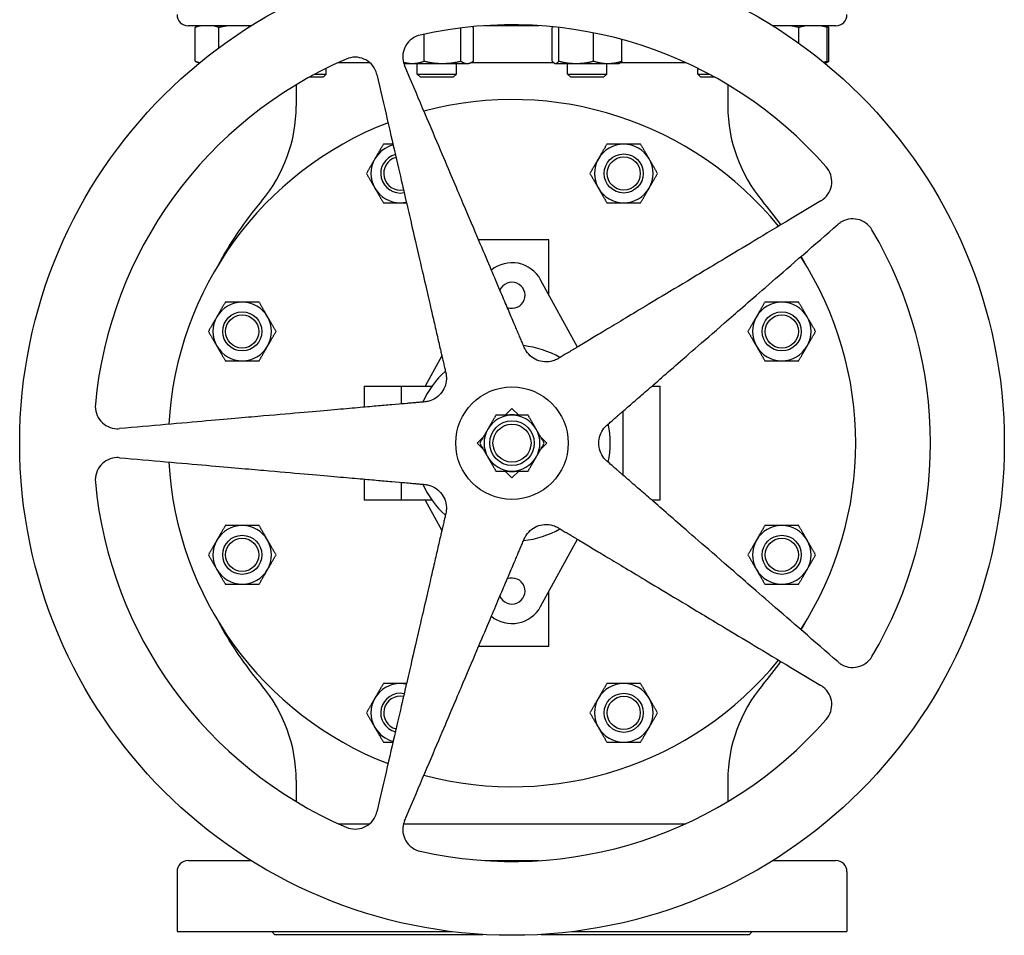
# Model space of a CAD drawing. Header units: inches. Extents: x 24 to 1128, y -58 to 748.
# Tile 612 of 656: x 600 to 622, y 539 to 560. Entities that reach past the tile are written whole.
import ezdxf

# ---------------------------------------------------------------- set-up
doc = ezdxf.new("R2010")
doc.units = ezdxf.units.IN
doc.header["$LTSCALE"] = 32
doc.header["$MEASUREMENT"] = 0
doc.layers.add('Visible (ANSI)', color=7, linetype='Continuous', lineweight=30)

msp = doc.modelspace()

# ---------------------------------------------------------------- linework, layer by layer
at = {"layer": 'Visible (ANSI)'}
for p, q in [((604.94154, 559.77078), (603.53063, 559.77078)), ((603.68468, 558.97665), (603.68468, 559.73191)), ((603.75524, 559.77078), (603.73733, 559.76243)), ((604.21916, 559.27881), (604.21916, 559.73191)), ((608.81536, 558.97665), (608.81536, 559.58234)), ((609.63279, 558.97665), (609.63279, 559.72018)), ((609.91574, 558.97665), (609.91574, 559.73191)), ((611.39213, 559.77078), (610.16913, 559.77078)), ((611.68243, 558.97665), (611.68243, 559.73191)), ((611.82765, 558.97665), (611.82765, 559.73191)), ((612.60818, 558.97665), (612.60818, 559.6108)), ((618.03063, 559.77078), (616.61973, 559.77078)), ((617.20437, 559.37919), (617.20437, 559.73191)), ((617.80603, 559.77078), (617.82394, 559.76243)), ((617.83968, 558.97665), (617.83968, 559.73191)), ((617.87658, 558.97665), (617.87658, 559.73191)), ((613.24348, 558.97665), (613.24348, 559.46129)), ((603.77244, 558.92976), (603.73733, 558.94613)), ((606.8877, 558.94378), (607.59461, 558.94378)), ((608.37931, 558.92478), (608.35495, 558.93614)), ((608.37931, 558.92478), (608.54812, 558.92478)), ((608.54812, 558.92478), (609.22407, 558.92478)), ((608.66081, 558.6877), (608.66081, 558.92478)), ((609.22407, 558.92478), (609.77426, 558.92478)), ((609.53581, 558.6877), (609.53581, 558.92478)), ((609.77426, 558.92478), (609.81731, 558.92478)), ((609.81731, 558.92478), (609.8631, 558.94613)), ((609.85805, 558.94378), (611.71211, 558.94378)), ((611.74396, 558.92478), (611.7327, 558.93003)), ((611.74396, 558.92478), (611.75504, 558.92478)), ((611.75504, 558.92478), (612.21791, 558.92478)), ((612.02546, 558.6877), (612.02546, 558.92478)), ((612.21791, 558.92478), (612.92583, 558.92478)), ((612.90046, 558.6877), (612.90046, 558.92478)), ((612.92583, 558.92478), (613.18196, 558.92478)), ((613.18196, 558.92478), (613.19321, 558.93003)), ((613.21381, 558.94378), (614.67356, 558.94378)), ((617.78883, 558.92976), (617.78941, 558.93003)), ((617.78941, 558.93003), (617.82394, 558.94613)), ((606.3699, 558.6877), (606.62194, 558.6877)), ((606.54902, 558.61478), (606.62194, 558.6877)), ((606.62194, 558.6877), (606.62194, 558.81731)), ((608.66081, 558.6877), (609.53581, 558.6877)), ((608.73373, 558.61478), (608.66081, 558.6877)), ((609.46289, 558.61478), (609.53581, 558.6877)), ((612.02546, 558.6877), (612.90046, 558.6877)), ((612.09837, 558.61478), (612.02546, 558.6877)), ((612.82754, 558.61478), (612.90046, 558.6877)), ((614.93933, 558.6877), (614.93933, 558.81731)), ((614.93933, 558.6877), (615.19136, 558.6877)), ((615.01224, 558.61478), (614.93933, 558.6877)), ((606.54902, 558.61478), (606.23588, 558.61478)), ((609.46289, 558.61478), (608.73373, 558.61478)), ((612.82754, 558.61478), (612.09837, 558.61478)), ((615.32539, 558.61478), (615.01224, 558.61478)), ((605.94881, 558.44885), (605.94881, 557.97226)), ((615.61245, 558.44885), (615.61245, 557.97226)), ((611.60743, 554.97378), (610.03294, 554.97378)), ((611.60743, 553.74028), (611.60743, 554.97378)), ((612.24437, 552.57278), (611.42074, 554.08249)), ((609.20972, 552.37634), (608.83766, 551.69436)), ((607.47263, 551.69436), (608.29963, 551.69436)), ((607.47263, 551.69436), (607.47263, 551.22628)), ((608.29963, 551.69436), (608.98816, 551.69436)), ((608.29963, 551.69436), (608.29963, 551.29863)), ((613.90829, 551.69436), (614.08863, 551.69436)), ((614.08863, 551.69436), (614.08863, 549.1472)), ((610.6264, 551.04578), (610.78063, 551.20001)), ((610.78063, 551.20001), (610.93486, 551.04578)), ((613.26163, 551.13223), (613.26163, 549.70933)), ((610.0014, 550.42078), (610.13755, 550.55693)), ((611.42371, 550.55693), (611.55986, 550.42078)), ((610.13755, 550.28463), (610.0014, 550.42078)), ((611.55986, 550.42078), (611.42371, 550.28463)), ((610.78063, 549.64155), (610.6264, 549.79578)), ((610.93486, 549.79578), (610.78063, 549.64155)), ((607.47263, 549.61528), (607.47263, 549.1472)), ((608.29963, 549.54293), (608.29963, 549.1472)), ((608.29963, 549.1472), (607.47263, 549.1472)), ((608.98816, 549.1472), (608.29963, 549.1472)), ((608.83766, 549.1472), (609.20972, 548.46522)), ((614.08863, 549.1472), (613.90829, 549.1472)), ((611.42074, 546.75906), (612.24437, 548.26878)), ((611.60743, 545.86778), (611.60743, 547.10128)), ((611.60743, 545.86778), (610.03294, 545.86778)), ((605.94881, 542.8693), (605.94881, 542.39271)), ((615.61245, 542.8693), (615.61245, 542.39271)), ((606.8877, 541.89778), (607.59461, 541.89778)), ((608.35281, 541.89778), (614.67356, 541.89778)), ((603.53063, 541.07078), (604.94154, 541.07078)), ((610.16913, 541.07078), (611.39213, 541.07078)), ((616.61973, 541.07078), (618.03063, 541.07078)), ((603.28063, 540.82078), (603.28063, 539.47978)), ((618.28063, 540.82078), (618.28063, 539.47978)), ((603.28063, 539.47978), (609.4345, 539.47978)), ((605.46563, 539.41678), (605.40263, 539.47978)), ((605.46563, 539.41678), (610.12524, 539.41678)), ((611.43602, 539.41678), (616.09563, 539.41678)), ((612.12676, 539.47978), (618.28063, 539.47978)), ((616.09563, 539.41678), (616.15863, 539.47978))]:
    msp.add_line(p, q, dxfattribs=at)
for centre, radius in [((610.78063, 550.42078), 11.0235), ((613.28269, 556.46129), 0.4375), ((613.28269, 556.46129), 0.37135), ((604.74012, 552.92284), 0.4375), ((604.74012, 552.92284), 0.37135), ((616.82114, 552.92284), 0.4375), ((616.82114, 552.92284), 0.37135), ((610.78063, 550.42078), 1.26), ((610.78063, 550.42078), 0.5), ((610.78063, 550.42078), 0.4256), ((604.74012, 547.91872), 0.4375), ((616.82114, 547.91872), 0.4375), ((604.74012, 547.91872), 0.37135), ((616.82114, 547.91872), 0.37135), ((613.28269, 544.38027), 0.4375), ((613.28269, 544.38027), 0.37135)]:
    msp.add_circle(centre, radius, dxfattribs=at)
for centre, radius, start, end in [((603.53063, 560.02078), 0.25, 180, 270), ((618.03063, 560.02078), 0.25, 270, 0), ((610.78063, 550.42078), 9.36997, 41.331348, 102.668652), ((610.78063, 550.42078), 9.36997, 113.331348, 174.668652), ((610.78063, 550.42078), 7.696, 39.147903, 104.852097), ((602.64081, 557.97226), 3.308, 319.897303, 0), ((618.92045, 557.97226), 3.308, 180, 220.102697), ((610.78063, 550.42078), 7.696, 111.147903, 176.852097), ((608.27857, 556.46129), 0.656, 104.015956, 150), ((613.28269, 556.46129), 0.656, 90, 150), ((613.28269, 556.46129), 0.656, 30, 90), ((608.27857, 556.46129), 0.656, 150, 210), ((608.27857, 556.46129), 0.4375, 104.523454, 281.476546), ((608.27857, 556.46129), 0.37135, 104.794914, 281.205086), ((613.28269, 556.46129), 0.656, 150, 210), ((613.28269, 556.46129), 0.656, 330, 30), ((608.27857, 556.46129), 0.656, 210, 270), ((613.28269, 556.46129), 0.656, 210, 270), ((613.28269, 556.46129), 0.656, 270, 330), ((611.60763, 550.42078), 8.415, 139.897304, 151.812157), ((608.27857, 556.46129), 0.656, 270, 281.984044), ((609.95363, 550.42078), 8.415, 35.531253, 40.102696), ((610.78063, 550.42078), 9.36997, 329.331348, 30.668652), ((610.78063, 550.42078), 7.696, 327.147903, 32.852097), ((609.95363, 550.42078), 8.415, 28.187843, 29.808159), ((610.78063, 553.73328), 0.72917, 28.615103, 129.209832), ((610.78063, 553.73328), 0.29167, 248.74206, 157.25794), ((604.74012, 552.92284), 0.656, 90, 150), ((604.74012, 552.92284), 0.656, 30, 90), ((616.82114, 552.92284), 0.656, 90, 150), ((616.82114, 552.92284), 0.656, 30, 90), ((604.74012, 552.92284), 0.656, 150, 210), ((604.74012, 552.92284), 0.656, 330, 30), ((616.82114, 552.92284), 0.656, 150, 210), ((616.82114, 552.92284), 0.656, 330, 30), ((604.74012, 552.92284), 0.656, 210, 270), ((604.74012, 552.92284), 0.656, 270, 330), ((610.78063, 550.42078), 2.19886, 60.739091, 83.260909), ((616.82114, 552.92284), 0.656, 210, 270), ((616.82114, 552.92284), 0.656, 270, 330), ((610.78063, 550.42078), 2.19886, 132.739091, 155.260909), ((610.78063, 550.42078), 0.625, 90, 150), ((610.78063, 550.42078), 0.636, 79.328306, 100.671694), ((610.78063, 550.42078), 0.625, 30, 90), ((610.78063, 550.42078), 2.19886, 348.739091, 11.260909), ((610.78063, 550.42078), 0.625, 150, 210), ((610.78063, 550.42078), 0.625, 330, 30), ((610.78063, 550.42078), 0.625, 210, 270), ((610.78063, 550.42078), 0.625, 270, 330), ((610.78063, 550.42078), 7.696, 183.147903, 248.852097), ((610.78063, 550.42078), 0.636, 259.328306, 280.671694), ((610.78063, 550.42078), 9.36997, 185.331348, 246.668652), ((610.78063, 550.42078), 2.19886, 204.739091, 227.260909), ((604.74012, 547.91872), 0.656, 90, 150), ((604.74012, 547.91872), 0.656, 30, 90), ((616.82114, 547.91872), 0.656, 90, 150), ((616.82114, 547.91872), 0.656, 30, 90), ((610.78063, 550.42078), 2.19886, 276.739091, 299.260909), ((604.74012, 547.91872), 0.656, 150, 210), ((604.74012, 547.91872), 0.656, 330, 30), ((616.82114, 547.91872), 0.656, 150, 210), ((616.82114, 547.91872), 0.656, 330, 30), ((604.74012, 547.91872), 0.656, 210, 270), ((604.74012, 547.91872), 0.656, 270, 330), ((616.82114, 547.91872), 0.656, 210, 270), ((616.82114, 547.91872), 0.656, 270, 330), ((610.78063, 547.10828), 0.29167, 202.74206, 111.25794), ((610.78063, 547.10828), 0.72917, 230.790168, 331.384897), ((611.60763, 550.42078), 8.415, 208.187843, 220.102697), ((609.95363, 550.42078), 8.415, 330.191841, 331.812157), ((610.78063, 550.42078), 7.696, 255.147903, 320.852097), ((609.95363, 550.42078), 8.415, 319.897303, 324.468747), ((608.27857, 544.38027), 0.656, 90, 150), ((608.27857, 544.38027), 0.656, 78.015956, 90), ((613.28269, 544.38027), 0.656, 90, 150), ((613.28269, 544.38027), 0.656, 30, 90), ((602.64081, 542.8693), 3.308, 0, 40.102697), ((608.27857, 544.38027), 0.4375, 78.523454, 255.476546), ((618.92045, 542.8693), 3.308, 139.897303, 180), ((608.27857, 544.38027), 0.656, 150, 210), ((608.27857, 544.38027), 0.37135, 78.794914, 255.205086), ((613.28269, 544.38027), 0.656, 150, 210), ((613.28269, 544.38027), 0.656, 330, 30), ((610.78063, 550.42078), 9.36997, 257.331348, 318.668652), ((608.27857, 544.38027), 0.656, 210, 255.984044), ((613.28269, 544.38027), 0.656, 210, 270), ((613.28269, 544.38027), 0.656, 270, 330), ((603.53063, 540.82078), 0.25, 90, 180), ((618.03063, 540.82078), 0.25, 0, 90)]:
    msp.add_arc(centre, radius, start, end, dxfattribs=at)
for points, weights in [([(603.82178, 559.77078), (603.75686, 559.75805), (603.68468, 559.73191)], [1.01897523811, 1.01877372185, 1]), ([(603.68468, 559.73191), (603.71209, 559.75066), (603.73733, 559.76243)], [1, 1.01339325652, 1.01733426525]), ([(604.21916, 559.73191), (604.14699, 559.75805), (604.08207, 559.77078)], [1, 1.01877372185, 1.01897523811]), ([(604.42884, 559.77078), (604.32954, 559.75805), (604.21916, 559.73191)], [1.01897523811, 1.01877372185, 1]), ([(604.91884, 559.75657), (604.87196, 559.76501), (604.82692, 559.77078)], [1.01497041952, 1.01888382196, 1.01897523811]), ([(609.91574, 559.73191), (609.90254, 559.74094), (609.8899, 559.74832)], [1, 1.0064062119, 1.01064987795]), ([(611.69381, 559.74615), (611.68823, 559.73964), (611.68243, 559.73191)], [1.00937112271, 1.0054754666, 1]), ([(611.82765, 559.73191), (611.82759, 559.732), (611.82752, 559.73209)], [1, 1.00006190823, 1.0001236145]), ([(611.8281, 559.73202), (611.82787, 559.73197), (611.82765, 559.73191)], [1.00007787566, 1.00003897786, 1]), ([(616.62406, 559.77078), (616.62228, 559.77054), (616.6205, 559.7703)], [1.01897523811, 1.0189714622, 1.01896116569]), ([(617.20437, 559.73191), (617.09897, 559.75805), (617.00416, 559.77078)], [1, 1.01877372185, 1.01897523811]), ([(617.36733, 559.77078), (617.29016, 559.75805), (617.20437, 559.73191)], [1.01897523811, 1.01877372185, 1]), ([(617.83968, 559.73191), (617.75389, 559.75805), (617.67672, 559.77078)], [1, 1.01877372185, 1.01897523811]), ([(617.80243, 559.77078), (617.82007, 559.75805), (617.83968, 559.73191)], [1.01897523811, 1.01877372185, 1]), ([(617.87658, 559.73191), (617.83837, 559.75805), (617.804, 559.77078)], [1, 1.01877372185, 1.01897523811]), ([(603.73733, 558.94613), (603.71209, 558.9579), (603.68468, 558.97665)], [1.01733426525, 1.01339325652, 1]), ([(603.68468, 558.97665), (603.73987, 558.95666), (603.79048, 558.94459)], [1, 1.01429119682, 1.01782022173]), ([(608.35011, 558.95417), (608.45327, 558.92478), (608.54812, 558.92478)], [1.01392594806, 1.02876844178, 1]), ([(608.54812, 558.92478), (608.67214, 558.92478), (608.81536, 558.97665)], [1, 1.0379548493, 1]), ([(608.81536, 558.97665), (609.03439, 558.92478), (609.22407, 558.92478)], [1, 1.0379548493, 1]), ([(609.22407, 558.92478), (609.41376, 558.92478), (609.63279, 558.97665)], [1, 1.0379548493, 1]), ([(609.63279, 558.97665), (609.7086, 558.92478), (609.77426, 558.92478)], [1, 1.0379548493, 1]), ([(609.77426, 558.92478), (609.83992, 558.92478), (609.91574, 558.97665)], [1, 1.0379548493, 1]), ([(611.68243, 558.97665), (611.72134, 558.92478), (611.75504, 558.92478)], [1, 1.0379548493, 1]), ([(611.75504, 558.92478), (611.78874, 558.92478), (611.82765, 558.97665)], [1, 1.0379548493, 1]), ([(611.82765, 558.97665), (612.03679, 558.92478), (612.21791, 558.92478)], [1, 1.0379548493, 1]), ([(612.21791, 558.92478), (612.39904, 558.92478), (612.60818, 558.97665)], [1, 1.0379548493, 1]), ([(612.60818, 558.97665), (612.77841, 558.92478), (612.92583, 558.92478)], [1, 1.0379548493, 1]), ([(612.92583, 558.92478), (613.07325, 558.92478), (613.24348, 558.97665)], [1, 1.0379548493, 1]), ([(613.24348, 558.97665), (613.21674, 558.941), (613.19321, 558.93003)], [1, 1.02578038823, 1.01653872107]), ([(617.7587, 558.95449), (617.798, 558.96395), (617.83968, 558.97665)], [1.01376780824, 1.00903433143, 1]), ([(617.83968, 558.97665), (617.81293, 558.941), (617.78941, 558.93003)], [1, 1.02578038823, 1.01653872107]), ([(617.80076, 558.93661), (617.83661, 558.9493), (617.87658, 558.97665)], [1.01895290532, 1.01965956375, 1]), ([(607.75488, 558.67793), (608.99358, 553.31256), (609.29804, 551.99376)], [1.05826131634, 2.36623373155, 3.21640230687]), ([(611.0555, 552.56479), (610.52665, 553.81068), (608.37508, 558.87945)], [3.21640230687, 2.36623373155, 1.05826131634]), ([(607.89983, 557.11729), (607.79835, 556.94151), (607.71046, 556.78929)], [1.01001874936, 1.04314139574, 1]), ([(608.11519, 557.11729), (608.01363, 557.11729), (607.89983, 557.11729)], [1.02333570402, 1.0283254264, 1.01001874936]), ([(612.90395, 557.11729), (612.80247, 556.94151), (612.71458, 556.78929)], [1.01001874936, 1.04314139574, 1]), ([(613.28269, 557.11729), (613.10692, 557.11729), (612.90395, 557.11729)], [1, 1.04314139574, 1.01001874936]), ([(613.66144, 557.11729), (613.45847, 557.11729), (613.28269, 557.11729)], [1.01001874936, 1.04314139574, 1]), ([(613.85081, 556.78929), (613.76292, 556.94151), (613.66144, 557.11729)], [1, 1.04314139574, 1.01001874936]), ([(607.71046, 556.78929), (607.62257, 556.63706), (607.52109, 556.46129)], [1, 1.04314139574, 1.01001874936]), ([(612.71458, 556.78929), (612.62669, 556.63706), (612.52521, 556.46129)], [1, 1.04314139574, 1.01001874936]), ([(614.04018, 556.46129), (613.93869, 556.63706), (613.85081, 556.78929)], [1.01001874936, 1.04314139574, 1]), ([(607.52109, 556.46129), (607.62257, 556.28551), (607.71046, 556.13329)], [1.01001874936, 1.04314139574, 1]), ([(612.52521, 556.46129), (612.62669, 556.28551), (612.71458, 556.13329)], [1.01001874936, 1.04314139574, 1]), ([(613.85081, 556.13329), (613.93869, 556.28551), (614.04018, 556.46129)], [1, 1.04314139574, 1.01001874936]), ([(607.71046, 556.13329), (607.79835, 555.98106), (607.89983, 555.80529)], [1, 1.04314139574, 1.01001874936]), ([(612.71458, 556.13329), (612.80247, 555.98106), (612.90395, 555.80529)], [1, 1.04314139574, 1.01001874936]), ([(613.66144, 555.80529), (613.76292, 555.98106), (613.85081, 556.13329)], [1.01001874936, 1.04314139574, 1]), ([(607.89983, 555.80529), (608.1028, 555.80529), (608.27857, 555.80529)], [1.01001874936, 1.04314139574, 1]), ([(608.27857, 555.80529), (608.34756, 555.80529), (608.41808, 555.80529)], [1, 1.01649887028, 1.02184350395]), ([(617.69864, 555.85004), (612.97864, 553.01398), (611.81848, 552.31688)], [1.05826131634, 2.36623373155, 3.21640230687]), ([(612.90395, 555.80529), (613.10692, 555.80529), (613.28269, 555.80529)], [1.01001874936, 1.04314139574, 1]), ([(613.28269, 555.80529), (613.45847, 555.80529), (613.66144, 555.80529)], [1, 1.04314139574, 1.01001874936]), ([(612.90465, 550.8219), (613.92613, 551.70987), (618.08195, 555.32246)], [3.21640230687, 2.36623373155, 1.05826131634]), ([(604.36138, 553.57884), (604.2599, 553.40307), (604.17201, 553.25084)], [1.01001874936, 1.04314139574, 1]), ([(604.74012, 553.57884), (604.56435, 553.57884), (604.36138, 553.57884)], [1, 1.04314139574, 1.01001874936]), ([(605.11887, 553.57884), (604.9159, 553.57884), (604.74012, 553.57884)], [1.01001874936, 1.04314139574, 1]), ([(605.30824, 553.25084), (605.22035, 553.40307), (605.11887, 553.57884)], [1, 1.04314139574, 1.01001874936]), ([(616.4424, 553.57884), (616.34092, 553.40307), (616.25303, 553.25084)], [1.01001874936, 1.04314139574, 1]), ([(616.82114, 553.57884), (616.64537, 553.57884), (616.4424, 553.57884)], [1, 1.04314139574, 1.01001874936]), ([(617.19988, 553.57884), (616.99692, 553.57884), (616.82114, 553.57884)], [1.01001874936, 1.04314139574, 1]), ([(617.38925, 553.25084), (617.30137, 553.40307), (617.19988, 553.57884)], [1, 1.04314139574, 1.01001874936]), ([(604.17201, 553.25084), (604.08412, 553.09862), (603.98264, 552.92284)], [1, 1.04314139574, 1.01001874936]), ([(605.49761, 552.92284), (605.39612, 553.09862), (605.30824, 553.25084)], [1.01001874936, 1.04314139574, 1]), ([(616.25303, 553.25084), (616.16514, 553.09862), (616.06366, 552.92284)], [1, 1.04314139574, 1.01001874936]), ([(617.57863, 552.92284), (617.47714, 553.09862), (617.38925, 553.25084)], [1.01001874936, 1.04314139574, 1]), ([(603.98264, 552.92284), (604.08412, 552.74707), (604.17201, 552.59484)], [1.01001874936, 1.04314139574, 1]), ([(605.30824, 552.59484), (605.39612, 552.74707), (605.49761, 552.92284)], [1, 1.04314139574, 1.01001874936]), ([(616.06366, 552.92284), (616.16514, 552.74707), (616.25303, 552.59484)], [1.01001874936, 1.04314139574, 1]), ([(617.38925, 552.59484), (617.47714, 552.74707), (617.57863, 552.92284)], [1, 1.04314139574, 1.01001874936]), ([(604.17201, 552.59484), (604.2599, 552.44262), (604.36138, 552.26684)], [1, 1.04314139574, 1.01001874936]), ([(605.11887, 552.26684), (605.22035, 552.44262), (605.30824, 552.59484)], [1.01001874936, 1.04314139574, 1]), ([(616.25303, 552.59484), (616.34092, 552.44262), (616.4424, 552.26684)], [1, 1.04314139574, 1.01001874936]), ([(617.19988, 552.26684), (617.30137, 552.44262), (617.38925, 552.59484)], [1.01001874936, 1.04314139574, 1]), ([(604.36138, 552.26684), (604.56435, 552.26684), (604.74012, 552.26684)], [1.01001874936, 1.04314139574, 1]), ([(604.74012, 552.26684), (604.9159, 552.26684), (605.11887, 552.26684)], [1, 1.04314139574, 1.01001874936]), ([(616.4424, 552.26684), (616.64537, 552.26684), (616.82114, 552.26684)], [1.01001874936, 1.04314139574, 1]), ([(616.82114, 552.26684), (616.99692, 552.26684), (617.19988, 552.26684)], [1, 1.04314139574, 1.01001874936]), ([(608.82649, 551.34473), (607.47816, 551.22676), (601.99261, 550.74684)], [3.22913550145, 2.37560125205, 1.06245079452]), ([(610.41979, 551.04578), (610.3231, 550.87831), (610.23937, 550.73328)], [1.01001874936, 1.04314139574, 1]), ([(610.78063, 551.04578), (610.61316, 551.04578), (610.41979, 551.04578)], [1, 1.04314139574, 1.01001874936]), ([(611.14148, 551.04578), (610.9481, 551.04578), (610.78063, 551.04578)], [1.01001874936, 1.04314139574, 1]), ([(611.3219, 550.73328), (611.23816, 550.87831), (611.14148, 551.04578)], [1, 1.04314139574, 1.01001874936]), ([(610.23937, 550.73328), (610.15563, 550.58825), (610.05894, 550.42078)], [1, 1.04314139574, 1.01001874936]), ([(611.50232, 550.42078), (611.40563, 550.58825), (611.3219, 550.73328)], [1.01001874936, 1.04314139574, 1]), ([(610.05894, 550.42078), (610.15563, 550.25331), (610.23937, 550.10828)], [1.01001874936, 1.04314139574, 1]), ([(611.3219, 550.10828), (611.40563, 550.25331), (611.50232, 550.42078)], [1, 1.04314139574, 1.01001874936]), ([(601.99261, 550.09472), (607.47816, 549.6148), (608.82649, 549.49683)], [1.06245079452, 2.37560125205, 3.22913550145]), ([(610.23937, 550.10828), (610.3231, 549.96325), (610.41979, 549.79578)], [1, 1.04314139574, 1.01001874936]), ([(611.14148, 549.79578), (611.23816, 549.96325), (611.3219, 550.10828)], [1.01001874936, 1.04314139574, 1]), ([(618.08195, 545.5191), (613.92613, 549.13169), (612.90465, 550.01965)], [1.05826131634, 2.36623373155, 3.21640230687]), ([(610.41979, 549.79578), (610.61316, 549.79578), (610.78063, 549.79578)], [1.01001874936, 1.04314139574, 1]), ([(610.78063, 549.79578), (610.9481, 549.79578), (611.14148, 549.79578)], [1, 1.04314139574, 1.01001874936]), ([(609.29804, 548.8478), (608.99358, 547.529), (607.75488, 542.16363)], [3.21640230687, 2.36623373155, 1.05826131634]), ([(604.36138, 548.57472), (604.2599, 548.39894), (604.17201, 548.24672)], [1.01001874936, 1.04314139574, 1]), ([(604.74012, 548.57472), (604.56435, 548.57472), (604.36138, 548.57472)], [1, 1.04314139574, 1.01001874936]), ([(605.11887, 548.57472), (604.9159, 548.57472), (604.74012, 548.57472)], [1.01001874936, 1.04314139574, 1]), ([(605.30824, 548.24672), (605.22035, 548.39894), (605.11887, 548.57472)], [1, 1.04314139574, 1.01001874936]), ([(616.4424, 548.57472), (616.34092, 548.39894), (616.25303, 548.24672)], [1.01001874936, 1.04314139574, 1]), ([(616.82114, 548.57472), (616.64537, 548.57472), (616.4424, 548.57472)], [1, 1.04314139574, 1.01001874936]), ([(617.19988, 548.57472), (616.99692, 548.57472), (616.82114, 548.57472)], [1.01001874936, 1.04314139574, 1]), ([(617.38925, 548.24672), (617.30137, 548.39894), (617.19988, 548.57472)], [1, 1.04314139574, 1.01001874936]), ([(611.81848, 548.52468), (612.97864, 547.82758), (617.69864, 544.99152)], [3.21640230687, 2.36623373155, 1.05826131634]), ([(604.17201, 548.24672), (604.08412, 548.09449), (603.98264, 547.91872)], [1, 1.04314139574, 1.01001874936]), ([(605.49761, 547.91872), (605.39612, 548.09449), (605.30824, 548.24672)], [1.01001874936, 1.04314139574, 1]), ([(608.37508, 541.96211), (610.52665, 547.03088), (611.0555, 548.27677)], [1.05826131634, 2.36623373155, 3.21640230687]), ([(616.25303, 548.24672), (616.16514, 548.09449), (616.06366, 547.91872)], [1, 1.04314139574, 1.01001874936]), ([(617.57863, 547.91872), (617.47714, 548.09449), (617.38925, 548.24672)], [1.01001874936, 1.04314139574, 1]), ([(603.98264, 547.91872), (604.08412, 547.74294), (604.17201, 547.59072)], [1.01001874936, 1.04314139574, 1]), ([(605.30824, 547.59072), (605.39612, 547.74294), (605.49761, 547.91872)], [1, 1.04314139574, 1.01001874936]), ([(616.06366, 547.91872), (616.16514, 547.74294), (616.25303, 547.59072)], [1.01001874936, 1.04314139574, 1]), ([(617.38925, 547.59072), (617.47714, 547.74294), (617.57863, 547.91872)], [1, 1.04314139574, 1.01001874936]), ([(604.17201, 547.59072), (604.2599, 547.43849), (604.36138, 547.26272)], [1, 1.04314139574, 1.01001874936]), ([(605.11887, 547.26272), (605.22035, 547.43849), (605.30824, 547.59072)], [1.01001874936, 1.04314139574, 1]), ([(616.25303, 547.59072), (616.34092, 547.43849), (616.4424, 547.26272)], [1, 1.04314139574, 1.01001874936]), ([(617.19988, 547.26272), (617.30137, 547.43849), (617.38925, 547.59072)], [1.01001874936, 1.04314139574, 1]), ([(604.36138, 547.26272), (604.56435, 547.26272), (604.74012, 547.26272)], [1.01001874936, 1.04314139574, 1]), ([(604.74012, 547.26272), (604.9159, 547.26272), (605.11887, 547.26272)], [1, 1.04314139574, 1.01001874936]), ([(616.4424, 547.26272), (616.64537, 547.26272), (616.82114, 547.26272)], [1.01001874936, 1.04314139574, 1]), ([(616.82114, 547.26272), (616.99692, 547.26272), (617.19988, 547.26272)], [1, 1.04314139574, 1.01001874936]), ([(607.89983, 545.03627), (607.79835, 544.8605), (607.71046, 544.70827)], [1.01001874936, 1.04314139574, 1]), ([(608.27857, 545.03627), (608.1028, 545.03627), (607.89983, 545.03627)], [1, 1.04314139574, 1.01001874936]), ([(608.41808, 545.03627), (608.34756, 545.03627), (608.27857, 545.03627)], [1.02184350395, 1.01649887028, 1]), ([(612.90395, 545.03627), (612.80247, 544.8605), (612.71458, 544.70827)], [1.01001874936, 1.04314139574, 1]), ([(613.28269, 545.03627), (613.10692, 545.03627), (612.90395, 545.03627)], [1, 1.04314139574, 1.01001874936]), ([(613.66144, 545.03627), (613.45847, 545.03627), (613.28269, 545.03627)], [1.01001874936, 1.04314139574, 1]), ([(613.85081, 544.70827), (613.76292, 544.8605), (613.66144, 545.03627)], [1, 1.04314139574, 1.01001874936]), ([(607.71046, 544.70827), (607.62257, 544.55605), (607.52109, 544.38027)], [1, 1.04314139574, 1.01001874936]), ([(612.71458, 544.70827), (612.62669, 544.55605), (612.52521, 544.38027)], [1, 1.04314139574, 1.01001874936]), ([(614.04018, 544.38027), (613.93869, 544.55605), (613.85081, 544.70827)], [1.01001874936, 1.04314139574, 1]), ([(607.52109, 544.38027), (607.62257, 544.2045), (607.71046, 544.05227)], [1.01001874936, 1.04314139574, 1]), ([(612.52521, 544.38027), (612.62669, 544.2045), (612.71458, 544.05227)], [1.01001874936, 1.04314139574, 1]), ([(613.85081, 544.05227), (613.93869, 544.2045), (614.04018, 544.38027)], [1, 1.04314139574, 1.01001874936]), ([(607.71046, 544.05227), (607.79835, 543.90005), (607.89983, 543.72427)], [1, 1.04314139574, 1.01001874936]), ([(612.71458, 544.05227), (612.80247, 543.90005), (612.90395, 543.72427)], [1, 1.04314139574, 1.01001874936]), ([(613.66144, 543.72427), (613.76292, 543.90005), (613.85081, 544.05227)], [1.01001874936, 1.04314139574, 1]), ([(607.89983, 543.72427), (608.01363, 543.72427), (608.11519, 543.72427)], [1.01001874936, 1.0283254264, 1.02333570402]), ([(612.90395, 543.72427), (613.10692, 543.72427), (613.28269, 543.72427)], [1.01001874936, 1.04314139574, 1]), ([(613.28269, 543.72427), (613.45847, 543.72427), (613.66144, 543.72427)], [1, 1.04314139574, 1.01001874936])]:
    msp.add_rational_spline(points, weights, degree=2, dxfattribs=at)
for points, knots in [([(608.72568, 559.56264), (608.66211, 559.54835), (608.59744, 559.51997), (608.48576, 559.43889), (608.43875, 559.3862), (608.3722, 559.27418), (608.3484, 559.20769), (608.33061, 559.07083), (608.33662, 559.00048), (608.36001, 558.91837), (608.36694, 558.89881), (608.37508, 558.87945)], [1.98632476, 1.98632476, 1.98632476, 1.98632476, 2.48280891, 2.48280891, 2.97929305, 2.97929305, 3.47597129, 3.47597129, 3.97264952, 3.97264952, 4.12697786, 4.12697786, 4.12697786, 4.12697786]), ([(607.75488, 558.67793), (607.75009, 558.69838), (607.7442, 558.71828), (607.73724, 558.73728), (607.71486, 558.79845), (607.67837, 558.85891), (607.58353, 558.95917), (607.5252, 558.99898), (607.40552, 559.05048), (607.33651, 559.06548), (607.1985, 559.06543), (607.1295, 559.05038), (607.06967, 559.02457)], [-0.15432833, -0.15432833, -0.15432833, -0.15432833, 0, 0, 0, 0.49667824, 0.49667824, 0.99335647, 0.99335647, 1.48984062, 1.48984062, 1.98632476, 1.98632476, 1.98632476, 1.98632476]), ([(617.69864, 555.85004), (617.71661, 555.86092), (617.73371, 555.87267), (617.8009, 555.92535), (617.84711, 555.97874), (617.91316, 556.09991), (617.933, 556.16769), (617.945, 556.29743), (617.93794, 556.36769), (617.89524, 556.49893), (617.8596, 556.5599), (617.81657, 556.60883)], [3.53059689, 3.53059689, 3.53059689, 3.53059689, 3.68492522, 3.68492522, 4.18160346, 4.18160346, 4.6782817, 4.6782817, 5.17476584, 5.17476584, 5.67124999, 5.67124999, 5.67124999, 5.67124999]), ([(618.84004, 555.20015), (618.80681, 555.25619), (618.75983, 555.30893), (618.64821, 555.39009), (618.58357, 555.41851), (618.45647, 555.44719), (618.38588, 555.44927), (618.25023, 555.4239), (618.18517, 555.39644), (618.11431, 555.34883), (618.09784, 555.33619), (618.08195, 555.32246)], [1.98632476, 1.98632476, 1.98632476, 1.98632476, 2.48280891, 2.48280891, 2.97929305, 2.97929305, 3.47597129, 3.47597129, 3.97264952, 3.97264952, 4.12697786, 4.12697786, 4.12697786, 4.12697786]), ([(611.81848, 552.31688), (611.79076, 552.30023), (611.76195, 552.28641), (611.67991, 552.25527), (611.61893, 552.24262), (611.49642, 552.23963), (611.43489, 552.24931), (611.32611, 552.28465), (611.27064, 552.31299), (611.17328, 552.38742), (611.13139, 552.4335), (611.08332, 552.50691), (611.06813, 552.53502), (611.0555, 552.56479)], [5.30201977, 5.30201977, 5.30201977, 5.30201977, 5.53516775, 5.53516775, 5.97092818, 5.97092818, 6.40668861, 6.40668861, 6.84244904, 6.84244904, 7.27820947, 7.27820947, 7.51135745, 7.51135745, 7.51135745, 7.51135745]), ([(609.29804, 551.99376), (609.30532, 551.96225), (609.30955, 551.93058), (609.31382, 551.84293), (609.30701, 551.78103), (609.27199, 551.66359), (609.24377, 551.60806), (609.17655, 551.51553), (609.13245, 551.47153), (609.03159, 551.40194), (608.97481, 551.37634), (608.89014, 551.35331), (608.85871, 551.34755), (608.82649, 551.34473)], [5.30201977, 5.30201977, 5.30201977, 5.30201977, 5.53516775, 5.53516775, 5.97092818, 5.97092818, 6.40668861, 6.40668861, 6.84244904, 6.84244904, 7.27820947, 7.27820947, 7.51135745, 7.51135745, 7.51135745, 7.51135745]), ([(601.45119, 551.29139), (601.44514, 551.22652), (601.45214, 551.15624), (601.49474, 551.02497), (601.53033, 550.96398), (601.6163, 550.86607), (601.67219, 550.82289), (601.79684, 550.76369), (601.86562, 550.74766), (601.93071, 550.74527), (601.95093, 550.74453), (601.97168, 550.74508), (601.99261, 550.74684)], [-1.98632476, -1.98632476, -1.98632476, -1.98632476, -1.48984062, -1.48984062, -0.99335647, -0.99335647, -0.49667824, -0.49667824, 0, 0, 0, 0.15432833, 0.15432833, 0.15432833, 0.15432833]), ([(612.90465, 550.01965), (612.88024, 550.04087), (612.8582, 550.06401), (612.80323, 550.13241), (612.77235, 550.18649), (612.73166, 550.30208), (612.72184, 550.36359), (612.72184, 550.47797), (612.73166, 550.53948), (612.77235, 550.65507), (612.80323, 550.70915), (612.8582, 550.77755), (612.88024, 550.80069), (612.90465, 550.8219)], [5.30201977, 5.30201977, 5.30201977, 5.30201977, 5.53516775, 5.53516775, 5.97092818, 5.97092818, 6.40668861, 6.40668861, 6.84244904, 6.84244904, 7.27820947, 7.27820947, 7.51135745, 7.51135745, 7.51135745, 7.51135745]), ([(601.99261, 550.09472), (601.97168, 550.09648), (601.95093, 550.09703), (601.93071, 550.09629), (601.86562, 550.0939), (601.79684, 550.07787), (601.67219, 550.01866), (601.6163, 549.97549), (601.53033, 549.87758), (601.49474, 549.81659), (601.45214, 549.68532), (601.44514, 549.61504), (601.45119, 549.55017)], [-0.15432833, -0.15432833, -0.15432833, -0.15432833, 0, 0, 0, 0.49667824, 0.49667824, 0.99335647, 0.99335647, 1.48984062, 1.48984062, 1.98632476, 1.98632476, 1.98632476, 1.98632476]), ([(608.82649, 549.49683), (608.85871, 549.49401), (608.89014, 549.48825), (608.97481, 549.46522), (609.03159, 549.43962), (609.13245, 549.37003), (609.17655, 549.32603), (609.24377, 549.2335), (609.27199, 549.17797), (609.30701, 549.06053), (609.31382, 548.99863), (609.30955, 548.91098), (609.30532, 548.87931), (609.29804, 548.8478)], [5.30201977, 5.30201977, 5.30201977, 5.30201977, 5.53516775, 5.53516775, 5.97092818, 5.97092818, 6.40668861, 6.40668861, 6.84244904, 6.84244904, 7.27820947, 7.27820947, 7.51135745, 7.51135745, 7.51135745, 7.51135745]), ([(611.0555, 548.27677), (611.06813, 548.30653), (611.08332, 548.33465), (611.13139, 548.40806), (611.17328, 548.45414), (611.27064, 548.52857), (611.32611, 548.55691), (611.43489, 548.59225), (611.49642, 548.60193), (611.61893, 548.59894), (611.67991, 548.58629), (611.76195, 548.55515), (611.79076, 548.54133), (611.81848, 548.52468)], [5.30201977, 5.30201977, 5.30201977, 5.30201977, 5.53516775, 5.53516775, 5.97092818, 5.97092818, 6.40668861, 6.40668861, 6.84244904, 6.84244904, 7.27820947, 7.27820947, 7.51135745, 7.51135745, 7.51135745, 7.51135745]), ([(618.08195, 545.5191), (618.09784, 545.50537), (618.11431, 545.49273), (618.18517, 545.44511), (618.25023, 545.41766), (618.38588, 545.39229), (618.45647, 545.39437), (618.58357, 545.42305), (618.64821, 545.45147), (618.75983, 545.53263), (618.80681, 545.58537), (618.84004, 545.64141)], [3.53059689, 3.53059689, 3.53059689, 3.53059689, 3.68492522, 3.68492522, 4.18160346, 4.18160346, 4.6782817, 4.6782817, 5.17476584, 5.17476584, 5.67124999, 5.67124999, 5.67124999, 5.67124999]), ([(617.81657, 544.23273), (617.8596, 544.28166), (617.89524, 544.34263), (617.93794, 544.47387), (617.945, 544.54413), (617.933, 544.67387), (617.91316, 544.74165), (617.84711, 544.86282), (617.8009, 544.91621), (617.74964, 544.9564), (617.73371, 544.96889), (617.71661, 544.98064), (617.69864, 544.99152)], [-1.98632476, -1.98632476, -1.98632476, -1.98632476, -1.48984062, -1.48984062, -0.99335647, -0.99335647, -0.49667824, -0.49667824, 0, 0, 0, 0.15432833, 0.15432833, 0.15432833, 0.15432833]), ([(607.06967, 541.81699), (607.1295, 541.79118), (607.1985, 541.77613), (607.33651, 541.77608), (607.40552, 541.79108), (607.5252, 541.84258), (607.58353, 541.88239), (607.67837, 541.98265), (607.71486, 542.04311), (607.73724, 542.10428), (607.7442, 542.12328), (607.75009, 542.14318), (607.75488, 542.16363)], [-1.98632476, -1.98632476, -1.98632476, -1.98632476, -1.48984062, -1.48984062, -0.99335647, -0.99335647, -0.49667824, -0.49667824, 0, 0, 0, 0.15432833, 0.15432833, 0.15432833, 0.15432833]), ([(608.37508, 541.96211), (608.36694, 541.94275), (608.36001, 541.92319), (608.33662, 541.84108), (608.33061, 541.77073), (608.3484, 541.63387), (608.3722, 541.56738), (608.43875, 541.45536), (608.48576, 541.40267), (608.59744, 541.32159), (608.66211, 541.29321), (608.72568, 541.27892)], [3.53059689, 3.53059689, 3.53059689, 3.53059689, 3.68492522, 3.68492522, 4.18160346, 4.18160346, 4.6782817, 4.6782817, 5.17476584, 5.17476584, 5.67124999, 5.67124999, 5.67124999, 5.67124999])]:
    msp.add_open_spline(points, degree=3, knots=knots, dxfattribs=at)

doc.saveas('drawing.dxf')
